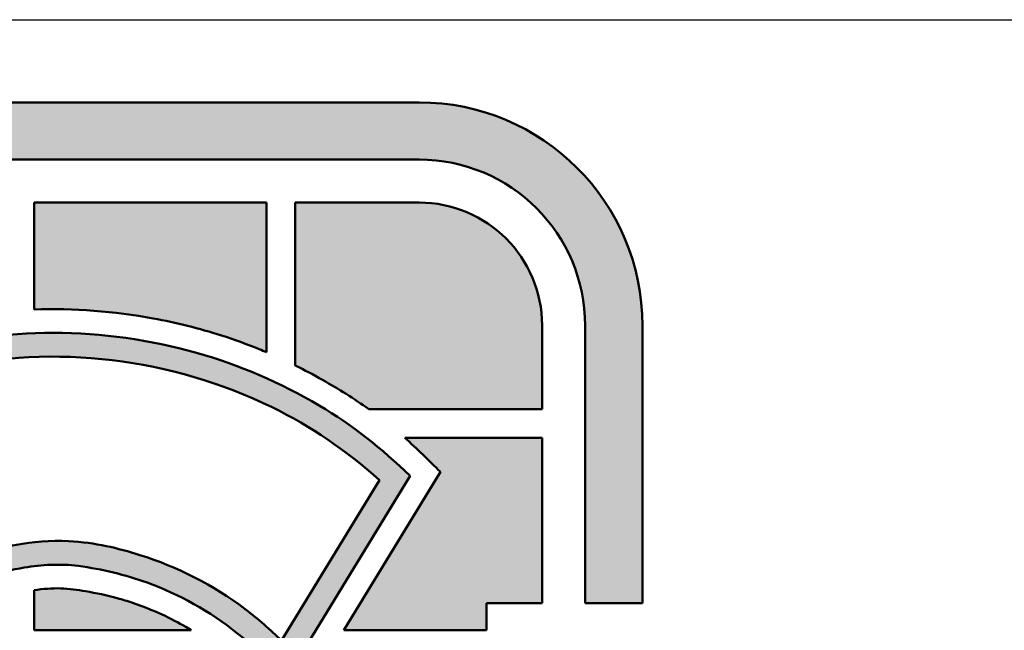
# Model space of a CAD drawing. Header units: inches. Extents: x 24 to 1128, y -94 to 748.
# Tile 361 of 546: x 926.22 to 939.88, y 83.52 to 92. Entities that reach past the tile are written whole.
import ezdxf
from ezdxf.enums import TextEntityAlignment as Align

# ---------------------------------------------------------------- set-up
doc = ezdxf.new("R2010")
doc.units = ezdxf.units.IN
doc.header["$LTSCALE"] = 32
doc.header["$MEASUREMENT"] = 0
doc.layers.add('No Plot', color=7, linetype='Continuous', lineweight=25, plot=False)
doc.layers.add('Title (ANSI)', color=7, linetype='Continuous', lineweight=50)
doc.styles.get("Standard").update_dxf_attribs({"font": 'arial.ttf'})

# ---------------------------------------------------------------- blocks, each defined once
blk = doc.blocks.new('Title Blocks SB TITLE-KS')
at = {"lineweight": 25}
h = blk.add_hatch(color=256, dxfattribs=at)
edge = h.paths.add_edge_path()
edge.add_arc((48.40152, 4.51475), 0.09685, 0, 90)
edge.add_line((48.40152, 4.61161), (48.05526, 4.61161))
edge.add_arc((48.05526, 4.51475), 0.09685, 90, 180)
edge.add_line((47.95841, 4.51475), (47.95841, 4.0462))
edge.add_arc((48.05526, 4.0462), 0.09685, 180, 270)
edge.add_line((48.05526, 3.94935), (48.40152, 3.94935))
edge.add_arc((48.40152, 4.0462), 0.09685, 270, 360)
edge.add_line((48.49837, 4.0462), (48.49837, 4.14159))
edge.add_spline(control_points=[(48.49837, 4.14159), (48.49674, 4.14216), (48.49127, 4.14423), (48.48285, 4.1482), (48.47639, 4.15214), (48.47352, 4.15405)], knot_values=[0.312367, 0.312367, 0.312367, 0.312367, 0.32717, 0.362458, 0.391961, 0.391961, 0.391961, 0.391961], degree=3, periodic=0)
edge.add_line((48.47352, 4.15405), (48.47352, 4.0462))
edge.add_arc((48.40152, 4.0462), 0.07201, -90, 0, ccw=False)
edge.add_line((48.40152, 3.9742), (48.05526, 3.9742))
edge.add_arc((48.05526, 4.0462), 0.07201, 180, 270, ccw=False)
edge.add_line((47.98326, 4.0462), (47.98326, 4.51475))
edge.add_arc((48.05526, 4.51475), 0.07201, 90, 180, ccw=False)
edge.add_line((48.05526, 4.58676), (48.40152, 4.58676))
edge.add_arc((48.40152, 4.51475), 0.07201, 0, 90, ccw=False)
edge.add_line((48.47352, 4.51475), (48.47352, 4.39432))
edge.add_line((48.47352, 4.39432), (48.49837, 4.39432))
edge.add_line((48.49837, 4.39432), (48.49837, 4.51475))
h = blk.add_hatch(color=256, dxfattribs=at)
edge = h.paths.add_edge_path()
edge.add_spline(control_points=[(48.2346, 4.52172), (48.2519, 4.52231), (48.27949, 4.52021), (48.31182, 4.51215), (48.32792, 4.5063), (48.33436, 4.50362), (48.33542, 4.50317)], knot_values=[263.186592, 263.186592, 263.186592, 263.186592, 411.361864, 498.25492, 548.143288, 558.029907, 558.029907, 558.029907, 558.029907], degree=3, periodic=0)
edge.add_line((48.33542, 4.50317), (48.33542, 4.56813))
edge.add_line((48.33542, 4.56813), (48.2346, 4.56813))
edge.add_line((48.2346, 4.56813), (48.2346, 4.52172))
h = blk.add_hatch(color=256, dxfattribs=at)
edge = h.paths.add_edge_path()
edge.add_line((48.40152, 4.56813), (48.34784, 4.56813))
edge.add_line((48.34784, 4.56813), (48.34784, 4.49744))
edge.add_spline(control_points=[(48.34784, 4.49744), (48.35186, 4.49545), (48.36281, 4.48964), (48.37335, 4.48304), (48.37979, 4.47845)], knot_values=[118.029972, 118.029972, 118.029972, 118.029972, 156.424325, 224.112696, 224.112696, 224.112696, 224.112696], degree=3, periodic=0)
edge.add_line((48.37979, 4.47845), (48.45489, 4.47845))
edge.add_line((48.45489, 4.47845), (48.45489, 4.51475))
edge.add_arc((48.40152, 4.51475), 0.05337, 0, 90)
h = blk.add_hatch(color=256, dxfattribs=at)
edge = h.paths.add_edge_path(flags=0)
edge.add_line((48.12203, 4.19792), (48.07237, 4.12468))
edge.add_spline(control_points=[(48.07237, 4.12468), (48.08389, 4.11436), (48.09548, 4.10497), (48.1369, 4.07786), (48.17135, 4.06544), (48.24063, 4.05715), (48.276, 4.06176), (48.33855, 4.08984), (48.36454, 4.11294), (48.39253, 4.17257), (48.39486, 4.20835), (48.37856, 4.25428), (48.36942, 4.26818), (48.3454, 4.29168), (48.33089, 4.3011), (48.29802, 4.31591), (48.27935, 4.32222), (48.25363, 4.33182), (48.24634, 4.33454), (48.23533, 4.33884), (48.23162, 4.34033), (48.224, 4.34352), (48.22001, 4.34514), (48.21321, 4.34882), (48.21091, 4.3502), (48.20638, 4.35343), (48.20447, 4.35505), (48.20197, 4.35724), (48.20106, 4.35808), (48.199, 4.36015), (48.19699, 4.36238), (48.19312, 4.3686), (48.19131, 4.37405), (48.18977, 4.38455), (48.19071, 4.39197), (48.19852, 4.40627), (48.20538, 4.41189), (48.21682, 4.41762), (48.22254, 4.41883), (48.23386, 4.42083), (48.24174, 4.42163), (48.26144, 4.42055), (48.27079, 4.41817), (48.2967, 4.41012), (48.31235, 4.40213), (48.33186, 4.38735), (48.33705, 4.38273), (48.34187, 4.37809)], knot_values=[-2.611226, -2.611226, -2.611226, -2.611226, -2.473136, -2.473136, -2.145661, -2.145661, -1.818185, -1.818185, -1.490709, -1.490709, -1.163233, -1.163233, -0.99479, -0.99479, -0.826346, -0.826346, -0.657902, -0.657902, -0.591756, -0.591756, -0.558682, -0.558682, -0.525609, -0.525609, -0.510315, -0.510315, -0.49502, -0.49502, -0.487373, -0.487373, -0.479726, -0.479726, -0.467251, -0.467251, -0.439818, -0.439818, -0.412386, -0.412386, -0.379958, -0.379958, -0.329557, -0.329557, -0.253484, -0.253484, -0.126742, -0.126742, -0.073489, -0.073489, -0.073489, -0.073489], degree=3, periodic=0)
edge.add_line((48.34187, 4.37809), (48.38437, 4.44768))
edge.add_spline(control_points=[(48.38437, 4.44768), (48.36984, 4.46058), (48.35492, 4.47092), (48.31603, 4.48994), (48.29255, 4.49679), (48.2444, 4.50262), (48.21998, 4.50151), (48.16496, 4.4877), (48.13463, 4.47054), (48.09741, 4.42244), (48.08876, 4.39067), (48.09406, 4.32612), (48.11238, 4.29672), (48.16204, 4.2633), (48.18843, 4.25407), (48.22454, 4.24123), (48.23339, 4.23805), (48.24908, 4.23194), (48.25609, 4.22915), (48.26707, 4.22317), (48.27011, 4.22144), (48.27824, 4.21571), (48.28291, 4.21157), (48.2898, 4.19909), (48.29087, 4.19254), (48.29065, 4.17731), (48.28581, 4.16628), (48.27312, 4.15344), (48.26581, 4.1499), (48.2526, 4.1455), (48.24636, 4.14453), (48.22631, 4.14321), (48.21314, 4.14575), (48.18202, 4.15533), (48.16451, 4.164), (48.1386, 4.18235), (48.12988, 4.19017), (48.12203, 4.19792)], knot_values=[-2.555229, -2.555229, -2.555229, -2.555229, -2.376769, -2.376769, -2.149637, -2.149637, -1.922505, -1.922505, -1.607123, -1.607123, -1.30312, -1.30312, -0.964844, -0.964844, -0.715304, -0.715304, -0.636453, -0.636453, -0.578469, -0.578469, -0.548739, -0.548739, -0.524389, -0.524389, -0.500038, -0.500038, -0.459859, -0.459859, -0.419679, -0.419679, -0.3795, -0.3795, -0.289027, -0.289027, -0.136823, -0.136823, -0.048673, -0.048673, -0.048673, -0.048673], degree=3, periodic=0)
edge = h.paths.add_edge_path()
edge.add_spline(control_points=[(48.05877, 4.12306), (48.07642, 4.10673), (48.09429, 4.09204), (48.15847, 4.05615), (48.21024, 4.0445), (48.30856, 4.0583), (48.35637, 4.08425), (48.3931, 4.14568), (48.39985, 4.16802), (48.4022, 4.21363), (48.39794, 4.23653), (48.37732, 4.2766), (48.36106, 4.293), (48.32242, 4.31816), (48.29987, 4.32565), (48.2689, 4.33717), (48.26094, 4.34013), (48.2448, 4.34624), (48.23696, 4.34925), (48.22466, 4.35454), (48.22049, 4.35639), (48.21433, 4.36041), (48.21255, 4.36178), (48.20944, 4.36445), (48.20838, 4.36534), (48.20455, 4.36933), (48.20203, 4.37377), (48.20045, 4.38177), (48.2006, 4.38505), (48.20342, 4.39561), (48.20846, 4.40147), (48.21976, 4.40787), (48.22523, 4.40882), (48.23771, 4.41095), (48.2462, 4.41144), (48.26434, 4.40899), (48.27395, 4.40669), (48.29761, 4.3981), (48.31075, 4.39075), (48.33042, 4.3751), (48.33723, 4.36826), (48.34385, 4.36145)], knot_values=[0.037533, 0.037533, 0.037533, 0.037533, 0.245712, 0.245712, 0.69376, 0.69376, 1.141808, 1.141808, 1.351168, 1.351168, 1.560529, 1.560529, 1.769889, 1.769889, 1.97925, 1.97925, 2.052495, 2.052495, 2.125741, 2.125741, 2.160647, 2.160647, 2.175364, 2.175364, 2.190081, 2.190081, 2.204798, 2.204798, 2.226856, 2.226856, 2.25866, 2.25866, 2.299207, 2.299207, 2.357342, 2.357342, 2.438939, 2.438939, 2.556981, 2.556981, 2.637491, 2.637491, 2.637491, 2.637491], degree=3, periodic=0)
edge.add_line((48.34385, 4.36145), (48.39766, 4.44957))
edge.add_spline(control_points=[(48.39766, 4.44957), (48.38525, 4.46139), (48.37272, 4.47156), (48.34147, 4.4899), (48.32364, 4.49766), (48.26483, 4.51421), (48.22114, 4.51509), (48.15046, 4.49178), (48.12138, 4.47317), (48.08532, 4.4202), (48.07761, 4.38649), (48.08465, 4.32746), (48.09673, 4.30286), (48.13207, 4.26884), (48.15172, 4.25791), (48.19505, 4.24018), (48.21726, 4.23329), (48.2482, 4.22115), (48.25622, 4.21779), (48.26789, 4.21032), (48.27184, 4.20824), (48.27987, 4.19697), (48.28078, 4.19046), (48.27987, 4.17908), (48.27697, 4.17256), (48.26952, 4.16416), (48.26482, 4.16119), (48.25583, 4.15723), (48.25129, 4.15605), (48.23437, 4.15321), (48.22193, 4.15456), (48.19929, 4.16046), (48.18886, 4.16469), (48.16147, 4.17777), (48.14516, 4.18953), (48.12778, 4.20666), (48.12415, 4.21045), (48.12058, 4.21423)], knot_values=[0.02353, 0.02353, 0.02353, 0.02353, 0.173405, 0.173405, 0.346811, 0.346811, 0.721067, 0.721067, 1.018589, 1.018589, 1.316111, 1.316111, 1.56375, 1.56375, 1.767978, 1.767978, 1.972206, 1.972206, 2.042372, 2.042372, 2.075171, 2.075171, 2.10797, 2.10797, 2.140769, 2.140769, 2.173568, 2.173568, 2.206366, 2.206366, 2.298331, 2.298331, 2.390296, 2.390296, 2.545872, 2.545872, 2.590393, 2.590393, 2.590393, 2.590393], degree=3, periodic=0)
edge.add_line((48.12058, 4.21423), (48.05877, 4.12306))
h = blk.add_hatch(color=256, dxfattribs=at)
edge = h.paths.add_edge_path()
edge.add_line((48.36888, 4.38257), (48.43083, 4.38257))
edge.add_line((48.43083, 4.38257), (48.43083, 4.39432))
edge.add_line((48.43083, 4.39432), (48.45489, 4.39432))
edge.add_line((48.45489, 4.39432), (48.45489, 4.46603))
edge.add_line((48.45489, 4.46603), (48.39536, 4.46603))
edge.add_spline(control_points=[(48.39536, 4.46603), (48.40067, 4.46129), (48.40573, 4.45626), (48.4108, 4.45122)], knot_values=[0, 0, 0, 0, 61.102548, 61.102548, 61.102548, 61.102548], degree=3, periodic=0)
edge.add_line((48.4108, 4.45122), (48.36888, 4.38257))
h = blk.add_hatch(color=256, dxfattribs=at)
edge = h.paths.add_edge_path()
edge.add_spline(control_points=[(48.30278, 4.38257), (48.29961, 4.3845), (48.29139, 4.38901), (48.28056, 4.39348), (48.26845, 4.39721), (48.25804, 4.39937), (48.24595, 4.40116), (48.23844, 4.40046), (48.2346, 4.39989)], knot_values=[0.164122, 0.164122, 0.164122, 0.164122, 0.195905, 0.244345, 0.264296, 0.304404, 0.335406, 0.3686, 0.3686, 0.3686, 0.3686], degree=3, periodic=0)
edge.add_line((48.2346, 4.39989), (48.2346, 4.38257))
edge.add_line((48.2346, 4.38257), (48.30278, 4.38257))
at = {"layer": 'No Plot', "color": 7, "linetype": 'Continuous', "lineweight": 25}
for p, q in [((48.05526, 4.61161), (48.40152, 4.61161)), ((48.05526, 4.58676), (48.40152, 4.58676)), ((48.2346, 4.52172), (48.2346, 4.56813)), ((48.33542, 4.56813), (48.2346, 4.56813)), ((48.33542, 4.50317), (48.33542, 4.56813)), ((48.34784, 4.56813), (48.40152, 4.56813)), ((48.34784, 4.49744), (48.34784, 4.56813)), ((48.45489, 4.51475), (48.45489, 4.47845)), ((48.47352, 4.51475), (48.47352, 4.39432)), ((48.49837, 4.51475), (48.49837, 4.39432)), ((48.37979, 4.47845), (48.45489, 4.47845)), ((48.39536, 4.46603), (48.45489, 4.46603)), ((48.45489, 4.39432), (48.45489, 4.46603)), ((48.39766, 4.44957), (48.34385, 4.36145)), ((48.4108, 4.45122), (48.36888, 4.38257)), ((48.38437, 4.44768), (48.34187, 4.37809)), ((48.2346, 4.38257), (48.2346, 4.39989)), ((48.45489, 4.39432), (48.43083, 4.39432)), ((48.43083, 4.39432), (48.43083, 4.38257)), ((48.49837, 4.39432), (48.47352, 4.39432)), ((48.2346, 4.38257), (48.30278, 4.38257)), ((48.36888, 4.38257), (48.43083, 4.38257))]:
    blk.add_line(p, q, dxfattribs=at)
for radius in [0.09685, 0.07201, 0.05337]:
    blk.add_arc((48.40152, 4.51475), radius, 0, 90, dxfattribs=at)
for points, knots in [([(48.33542, 4.50317), (48.33436, 4.50362), (48.32792, 4.5063), (48.31182, 4.51215), (48.27949, 4.52021), (48.2519, 4.52231), (48.2346, 4.52172)], [263.186592, 263.186592, 263.186592, 263.186592, 273.073211, 322.961578, 409.854634, 558.029907, 558.029907, 558.029907, 558.029907]), ([(48.39766, 4.44957), (48.38525, 4.46139), (48.37272, 4.47156), (48.34147, 4.4899), (48.32364, 4.49766), (48.26483, 4.51421), (48.22114, 4.51509), (48.15046, 4.49178), (48.12138, 4.47317), (48.08532, 4.4202), (48.07761, 4.38649), (48.08465, 4.32746), (48.09673, 4.30286), (48.13207, 4.26884), (48.15172, 4.25791), (48.19505, 4.24018), (48.21726, 4.23329), (48.2482, 4.22115), (48.25622, 4.21779), (48.26789, 4.21032), (48.27184, 4.20824), (48.27987, 4.19697), (48.28078, 4.19046), (48.27987, 4.17908), (48.27697, 4.17256), (48.26952, 4.16416), (48.26482, 4.16119), (48.25583, 4.15723), (48.25129, 4.15605), (48.23437, 4.15321), (48.22193, 4.15456), (48.19929, 4.16046), (48.18886, 4.16469), (48.16147, 4.17777), (48.14516, 4.18953), (48.12778, 4.20666), (48.12415, 4.21045), (48.12058, 4.21423)], [0.02353, 0.02353, 0.02353, 0.02353, 0.173405, 0.173405, 0.346811, 0.346811, 0.721067, 0.721067, 1.018589, 1.018589, 1.316111, 1.316111, 1.56375, 1.56375, 1.767978, 1.767978, 1.972206, 1.972206, 2.042372, 2.042372, 2.075171, 2.075171, 2.10797, 2.10797, 2.140769, 2.140769, 2.173568, 2.173568, 2.206366, 2.206366, 2.298331, 2.298331, 2.390296, 2.390296, 2.545872, 2.545872, 2.590393, 2.590393, 2.590393, 2.590393]), ([(48.38437, 4.44768), (48.36984, 4.46058), (48.35492, 4.47092), (48.31603, 4.48994), (48.29255, 4.49679), (48.2444, 4.50262), (48.21998, 4.50151), (48.16496, 4.4877), (48.13463, 4.47054), (48.09741, 4.42244), (48.08876, 4.39067), (48.09406, 4.32612), (48.11238, 4.29672), (48.16204, 4.2633), (48.18843, 4.25407), (48.22454, 4.24123), (48.23339, 4.23805), (48.24908, 4.23194), (48.25609, 4.22915), (48.26707, 4.22317), (48.27011, 4.22144), (48.27824, 4.21571), (48.28291, 4.21157), (48.2898, 4.19909), (48.29087, 4.19254), (48.29065, 4.17731), (48.28581, 4.16628), (48.27312, 4.15344), (48.26581, 4.1499), (48.2526, 4.1455), (48.24636, 4.14453), (48.22631, 4.14321), (48.21314, 4.14575), (48.18202, 4.15533), (48.16451, 4.164), (48.1386, 4.18235), (48.12988, 4.19017), (48.12203, 4.19792)], [0.048673, 0.048673, 0.048673, 0.048673, 0.227132, 0.227132, 0.454264, 0.454264, 0.681396, 0.681396, 0.996778, 0.996778, 1.300781, 1.300781, 1.639057, 1.639057, 1.888597, 1.888597, 1.967449, 1.967449, 2.025432, 2.025432, 2.055162, 2.055162, 2.079512, 2.079512, 2.103863, 2.103863, 2.144043, 2.144043, 2.184222, 2.184222, 2.224401, 2.224401, 2.314875, 2.314875, 2.467078, 2.467078, 2.555229, 2.555229, 2.555229, 2.555229]), ([(48.37979, 4.47845), (48.37335, 4.48304), (48.36281, 4.48964), (48.35186, 4.49545), (48.34784, 4.49744)], [118.029972, 118.029972, 118.029972, 118.029972, 185.718343, 224.112696, 224.112696, 224.112696, 224.112696]), ([(48.34187, 4.37809), (48.33705, 4.38273), (48.33186, 4.38735), (48.31235, 4.40213), (48.2967, 4.41012), (48.27079, 4.41817), (48.26144, 4.42055), (48.24174, 4.42163), (48.23386, 4.42083), (48.22254, 4.41883), (48.21682, 4.41762), (48.20538, 4.41189), (48.19852, 4.40627), (48.19071, 4.39197), (48.18977, 4.38455), (48.19131, 4.37405), (48.19312, 4.3686), (48.19699, 4.36238), (48.199, 4.36015), (48.20106, 4.35808), (48.20197, 4.35724), (48.20447, 4.35505), (48.20638, 4.35343), (48.21091, 4.3502), (48.21321, 4.34882), (48.22001, 4.34514), (48.224, 4.34352), (48.23162, 4.34033), (48.23533, 4.33884), (48.24634, 4.33454), (48.25363, 4.33182), (48.27935, 4.32222), (48.29802, 4.31591), (48.33089, 4.3011), (48.3454, 4.29168), (48.36942, 4.26818), (48.37856, 4.25428), (48.39486, 4.20835), (48.39253, 4.17257), (48.36454, 4.11294), (48.33855, 4.08984), (48.276, 4.06176), (48.24063, 4.05715), (48.17135, 4.06544), (48.1369, 4.07786), (48.09548, 4.10497), (48.08389, 4.11436), (48.07237, 4.12468)], [0.073489, 0.073489, 0.073489, 0.073489, 0.126742, 0.126742, 0.253484, 0.253484, 0.329557, 0.329557, 0.379958, 0.379958, 0.412386, 0.412386, 0.439818, 0.439818, 0.467251, 0.467251, 0.479726, 0.479726, 0.487373, 0.487373, 0.49502, 0.49502, 0.510315, 0.510315, 0.525609, 0.525609, 0.558682, 0.558682, 0.591756, 0.591756, 0.657902, 0.657902, 0.826346, 0.826346, 0.99479, 0.99479, 1.163233, 1.163233, 1.490709, 1.490709, 1.818185, 1.818185, 2.145661, 2.145661, 2.473136, 2.473136, 2.611226, 2.611226, 2.611226, 2.611226]), ([(48.34385, 4.36145), (48.33723, 4.36826), (48.33042, 4.3751), (48.31075, 4.39075), (48.29761, 4.3981), (48.27395, 4.40669), (48.26434, 4.40899), (48.2462, 4.41144), (48.23771, 4.41095), (48.22523, 4.40882), (48.21976, 4.40787), (48.20846, 4.40147), (48.20342, 4.39561), (48.2006, 4.38505), (48.20045, 4.38177), (48.20203, 4.37377), (48.20455, 4.36933), (48.20838, 4.36534), (48.20944, 4.36445), (48.21255, 4.36178), (48.21433, 4.36041), (48.22049, 4.35639), (48.22466, 4.35454), (48.23696, 4.34925), (48.2448, 4.34624), (48.26094, 4.34013), (48.2689, 4.33717), (48.29987, 4.32565), (48.32242, 4.31816), (48.36106, 4.293), (48.37732, 4.2766), (48.39794, 4.23653), (48.4022, 4.21363), (48.39985, 4.16802), (48.3931, 4.14568), (48.35637, 4.08425), (48.30856, 4.0583), (48.21024, 4.0445), (48.15847, 4.05615), (48.09429, 4.09204), (48.07642, 4.10673), (48.05877, 4.12306)], [0.037533, 0.037533, 0.037533, 0.037533, 0.118042, 0.118042, 0.236085, 0.236085, 0.317682, 0.317682, 0.375817, 0.375817, 0.416364, 0.416364, 0.448168, 0.448168, 0.470226, 0.470226, 0.484943, 0.484943, 0.499659, 0.499659, 0.514376, 0.514376, 0.549283, 0.549283, 0.622528, 0.622528, 0.695774, 0.695774, 0.905134, 0.905134, 1.114495, 1.114495, 1.323855, 1.323855, 1.533216, 1.533216, 1.981264, 1.981264, 2.429311, 2.429311, 2.637491, 2.637491, 2.637491, 2.637491]), ([(48.30278, 4.38257), (48.29961, 4.3845), (48.29139, 4.38901), (48.28056, 4.39348), (48.26845, 4.39721), (48.25804, 4.39937), (48.24595, 4.40116), (48.23844, 4.40046), (48.2346, 4.39989)], [0.1641219, 0.1641219, 0.1641219, 0.1641219, 0.195905, 0.244345, 0.2642962, 0.3044041, 0.3354061, 0.3686005, 0.3686005, 0.3686005, 0.3686005])]:
    blk.add_open_spline(points, degree=3, knots=knots, dxfattribs=at)
blk.add_open_spline([(48.4108, 4.45122), (48.40573, 4.45626), (48.40067, 4.46129), (48.39536, 4.46603)], degree=3, dxfattribs=at)
at = {"layer": 'Title (ANSI)', "lineweight": 25}
blk.add_line((47.78393, 4.64749), (54.53393, 4.64749), dxfattribs=at)
blk.add_line((47.78393, 4.64749), (54.53393, 4.64749), dxfattribs=at)
at = {"layer": 'Title (ANSI)'}
for p, q in [((48.40152, 4.61161), (48.05526, 4.61161)), ((48.05526, 4.58676), (48.40152, 4.58676)), ((48.33542, 4.56813), (48.2346, 4.56813)), ((48.2346, 4.56813), (48.2346, 4.52172)), ((48.33542, 4.50317), (48.33542, 4.56813)), ((48.40152, 4.56813), (48.34784, 4.56813)), ((48.34784, 4.56813), (48.34784, 4.49744)), ((48.45489, 4.47845), (48.45489, 4.51475)), ((48.47352, 4.51475), (48.47352, 4.39432)), ((48.49837, 4.39432), (48.49837, 4.51475)), ((48.37979, 4.47845), (48.45489, 4.47845)), ((48.45489, 4.46603), (48.39536, 4.46603)), ((48.45489, 4.39432), (48.45489, 4.46603)), ((48.34385, 4.36145), (48.39766, 4.44957)), ((48.4108, 4.45122), (48.36888, 4.38257)), ((48.38437, 4.44768), (48.34187, 4.37809)), ((48.2346, 4.39989), (48.2346, 4.38257)), ((48.43083, 4.38257), (48.43083, 4.39432)), ((48.43083, 4.39432), (48.45489, 4.39432)), ((48.47352, 4.39432), (48.49837, 4.39432)), ((48.2346, 4.38257), (48.30278, 4.38257)), ((48.36888, 4.38257), (48.43083, 4.38257))]:
    blk.add_line(p, q, dxfattribs=at)
for radius in [0.09685, 0.07201, 0.05337]:
    blk.add_arc((48.40152, 4.51475), radius, 0, 90, dxfattribs=at)
for points, knots in [([(48.2346, 4.52172), (48.2519, 4.52231), (48.27949, 4.52021), (48.31182, 4.51215), (48.32792, 4.5063), (48.33436, 4.50362), (48.33542, 4.50317)], [263.186592, 263.186592, 263.186592, 263.186592, 411.361864, 498.25492, 548.143288, 558.029907, 558.029907, 558.029907, 558.029907]), ([(48.39766, 4.44957), (48.38525, 4.46139), (48.37272, 4.47156), (48.34147, 4.4899), (48.32364, 4.49766), (48.26483, 4.51421), (48.22114, 4.51509), (48.15046, 4.49178), (48.12138, 4.47317), (48.08532, 4.4202), (48.07761, 4.38649), (48.08465, 4.32746), (48.09673, 4.30286), (48.13207, 4.26884), (48.15172, 4.25791), (48.19505, 4.24018), (48.21726, 4.23329), (48.2482, 4.22115), (48.25622, 4.21779), (48.26789, 4.21032), (48.27184, 4.20824), (48.27987, 4.19697), (48.28078, 4.19046), (48.27987, 4.17908), (48.27697, 4.17256), (48.26952, 4.16416), (48.26482, 4.16119), (48.25583, 4.15723), (48.25129, 4.15605), (48.23437, 4.15321), (48.22193, 4.15456), (48.19929, 4.16046), (48.18886, 4.16469), (48.16147, 4.17777), (48.14516, 4.18953), (48.12778, 4.20666), (48.12415, 4.21045), (48.12058, 4.21423)], [0.02353, 0.02353, 0.02353, 0.02353, 0.173405, 0.173405, 0.346811, 0.346811, 0.721067, 0.721067, 1.018589, 1.018589, 1.316111, 1.316111, 1.56375, 1.56375, 1.767978, 1.767978, 1.972206, 1.972206, 2.042372, 2.042372, 2.075171, 2.075171, 2.10797, 2.10797, 2.140769, 2.140769, 2.173568, 2.173568, 2.206366, 2.206366, 2.298331, 2.298331, 2.390296, 2.390296, 2.545872, 2.545872, 2.590393, 2.590393, 2.590393, 2.590393]), ([(48.12203, 4.19792), (48.12988, 4.19017), (48.1386, 4.18235), (48.16451, 4.164), (48.18202, 4.15533), (48.21314, 4.14575), (48.22631, 4.14321), (48.24636, 4.14453), (48.2526, 4.1455), (48.26581, 4.1499), (48.27312, 4.15344), (48.28581, 4.16628), (48.29065, 4.17731), (48.29087, 4.19254), (48.2898, 4.19909), (48.28291, 4.21157), (48.27824, 4.21571), (48.27011, 4.22144), (48.26707, 4.22317), (48.25609, 4.22915), (48.24908, 4.23194), (48.23339, 4.23805), (48.22454, 4.24123), (48.18843, 4.25407), (48.16204, 4.2633), (48.11238, 4.29672), (48.09406, 4.32612), (48.08876, 4.39067), (48.09741, 4.42244), (48.13463, 4.47054), (48.16496, 4.4877), (48.21998, 4.50151), (48.2444, 4.50262), (48.29255, 4.49679), (48.31603, 4.48994), (48.35492, 4.47092), (48.36984, 4.46058), (48.38437, 4.44768)], [0.048673, 0.048673, 0.048673, 0.048673, 0.136823, 0.136823, 0.289027, 0.289027, 0.3795, 0.3795, 0.419679, 0.419679, 0.459859, 0.459859, 0.500038, 0.500038, 0.524389, 0.524389, 0.548739, 0.548739, 0.578469, 0.578469, 0.636453, 0.636453, 0.715304, 0.715304, 0.964844, 0.964844, 1.30312, 1.30312, 1.607123, 1.607123, 1.922505, 1.922505, 2.149637, 2.149637, 2.376769, 2.376769, 2.555229, 2.555229, 2.555229, 2.555229]), ([(48.34784, 4.49744), (48.35186, 4.49545), (48.36281, 4.48964), (48.37335, 4.48304), (48.37979, 4.47845)], [118.029972, 118.029972, 118.029972, 118.029972, 156.424325, 224.112696, 224.112696, 224.112696, 224.112696]), ([(48.34187, 4.37809), (48.33705, 4.38273), (48.33186, 4.38735), (48.31235, 4.40213), (48.2967, 4.41012), (48.27079, 4.41817), (48.26144, 4.42055), (48.24174, 4.42163), (48.23386, 4.42083), (48.22254, 4.41883), (48.21682, 4.41762), (48.20538, 4.41189), (48.19852, 4.40627), (48.19071, 4.39197), (48.18977, 4.38455), (48.19131, 4.37405), (48.19312, 4.3686), (48.19699, 4.36238), (48.199, 4.36015), (48.20106, 4.35808), (48.20197, 4.35724), (48.20447, 4.35505), (48.20638, 4.35343), (48.21091, 4.3502), (48.21321, 4.34882), (48.22001, 4.34514), (48.224, 4.34352), (48.23162, 4.34033), (48.23533, 4.33884), (48.24634, 4.33454), (48.25363, 4.33182), (48.27935, 4.32222), (48.29802, 4.31591), (48.33089, 4.3011), (48.3454, 4.29168), (48.36942, 4.26818), (48.37856, 4.25428), (48.39486, 4.20835), (48.39253, 4.17257), (48.36454, 4.11294), (48.33855, 4.08984), (48.276, 4.06176), (48.24063, 4.05715), (48.17135, 4.06544), (48.1369, 4.07786), (48.09548, 4.10497), (48.08389, 4.11436), (48.07237, 4.12468)], [0.073489, 0.073489, 0.073489, 0.073489, 0.126742, 0.126742, 0.253484, 0.253484, 0.329557, 0.329557, 0.379958, 0.379958, 0.412386, 0.412386, 0.439818, 0.439818, 0.467251, 0.467251, 0.479726, 0.479726, 0.487373, 0.487373, 0.49502, 0.49502, 0.510315, 0.510315, 0.525609, 0.525609, 0.558682, 0.558682, 0.591756, 0.591756, 0.657902, 0.657902, 0.826346, 0.826346, 0.99479, 0.99479, 1.163233, 1.163233, 1.490709, 1.490709, 1.818185, 1.818185, 2.145661, 2.145661, 2.473136, 2.473136, 2.611226, 2.611226, 2.611226, 2.611226]), ([(48.05877, 4.12306), (48.07642, 4.10673), (48.09429, 4.09204), (48.15847, 4.05615), (48.21024, 4.0445), (48.30856, 4.0583), (48.35637, 4.08425), (48.3931, 4.14568), (48.39985, 4.16802), (48.4022, 4.21363), (48.39794, 4.23653), (48.37732, 4.2766), (48.36106, 4.293), (48.32242, 4.31816), (48.29987, 4.32565), (48.2689, 4.33717), (48.26094, 4.34013), (48.2448, 4.34624), (48.23696, 4.34925), (48.22466, 4.35454), (48.22049, 4.35639), (48.21433, 4.36041), (48.21255, 4.36178), (48.20944, 4.36445), (48.20838, 4.36534), (48.20455, 4.36933), (48.20203, 4.37377), (48.20045, 4.38177), (48.2006, 4.38505), (48.20342, 4.39561), (48.20846, 4.40147), (48.21976, 4.40787), (48.22523, 4.40882), (48.23771, 4.41095), (48.2462, 4.41144), (48.26434, 4.40899), (48.27395, 4.40669), (48.29761, 4.3981), (48.31075, 4.39075), (48.33042, 4.3751), (48.33723, 4.36826), (48.34385, 4.36145)], [0.037533, 0.037533, 0.037533, 0.037533, 0.245712, 0.245712, 0.69376, 0.69376, 1.141808, 1.141808, 1.351168, 1.351168, 1.560529, 1.560529, 1.769889, 1.769889, 1.97925, 1.97925, 2.052495, 2.052495, 2.125741, 2.125741, 2.160647, 2.160647, 2.175364, 2.175364, 2.190081, 2.190081, 2.204798, 2.204798, 2.226856, 2.226856, 2.25866, 2.25866, 2.299207, 2.299207, 2.357342, 2.357342, 2.438939, 2.438939, 2.556981, 2.556981, 2.637491, 2.637491, 2.637491, 2.637491]), ([(48.30278, 4.38257), (48.29961, 4.3845), (48.29139, 4.38901), (48.28056, 4.39348), (48.26845, 4.39721), (48.25804, 4.39937), (48.24595, 4.40116), (48.23844, 4.40046), (48.2346, 4.39989)], [0.1641219, 0.1641219, 0.1641219, 0.1641219, 0.195905, 0.244345, 0.2642962, 0.3044041, 0.3354061, 0.3686005, 0.3686005, 0.3686005, 0.3686005])]:
    blk.add_open_spline(points, degree=3, knots=knots, dxfattribs=at)
blk.add_open_spline([(48.39536, 4.46603), (48.40067, 4.46129), (48.40573, 4.45626), (48.4108, 4.45122)], degree=3, dxfattribs=at)
at = {"layer": 'Title (ANSI)', "lineweight": 30, "flags": 63}
for tag, p in [('REV._1_#', (41.28393, 4.36624)), ('REV_#1_DATE', (46.03393, 4.36624)), ('REV_#1_DRAWN', (46.53393, 4.36624)), ('REV_#1_APPR', (47.03393, 4.36624)), ('REV_#1_P.M.', (47.53393, 4.36624)), ('REV._2__#', (41.28393, 4.17874)), ('REV_#2_DATE', (46.03393, 4.17874)), ('REV_#2_DRAWN', (46.53393, 4.17874)), ('REV_#2_APPR', (47.03393, 4.17874)), ('REV_#2_P.M.', (47.53393, 4.17874)), ('REV._3_#', (41.28393, 3.99124)), ('REV_#3_DATE', (46.03393, 3.99124)), ('REV_#3_DRAWN', (46.53393, 3.99124)), ('REV_#3_APPR', (47.03393, 3.99124)), ('REV_#3_P.M.', (47.53393, 3.99124)), ('REV._4_#', (41.28393, 3.80374)), ('REV_#4_DATE', (46.03393, 3.80374)), ('REV_#4_DRAWN', (46.53393, 3.80374)), ('REV_#4_APPR', (47.03393, 3.80374)), ('REV_#4_P.M.', (47.53393, 3.80374)), ('REV._5_#', (41.28393, 3.61624)), ('REV_#5_DATE', (46.03393, 3.61624)), ('REV_#5_DRAWN', (46.53393, 3.61624)), ('REV_#5_APPR', (47.03393, 3.61624)), ('REV_#5_P.M.', (47.53393, 3.61624)), ('REV._6_#', (41.28393, 3.42874)), ('REV_#6_DATE', (46.03393, 3.42874)), ('REV_#6_DRAWN', (46.53393, 3.42874)), ('REV_#6_APPR', (47.03393, 3.42874)), ('REV_#6_P.M.', (47.53393, 3.42874))]:
    blk.add_attdef(tag, text='', height=0.08, dxfattribs=at).set_placement(p, align=Align.MIDDLE_CENTER)
for tag, p in [('REVISION_#1_DESCRIPTION', (41.56393, 4.36624)), ('REVISION_#2_DESCRIPTION', (41.56393, 4.17874)), ('REVISION_#3_DESCRIPTION', (41.56393, 3.99124)), ('REVISION_#4_DESCRIPTION', (41.56393, 3.80374)), ('REVISION_#5_DESCRIPTION', (41.56393, 3.61624)), ('REVISION_#6_DESCRIPTION', (41.56393, 3.42874))]:
    blk.add_attdef(tag, text='', height=0.08, dxfattribs=at).set_placement(p, align=Align.MIDDLE_LEFT)
for tag, height, p in [('DRAWING_NAME', 0.125, (51.90893, 3.67999)), ('DRAWING_REV_#', 0.188, (54.28393, 2.79249))]:
    blk.add_attdef(tag, text='', height=height, dxfattribs=at).set_placement(p, align=Align.TOP_CENTER)
for tag, height, p in [('SCALE', 0.1, (53.18893, 2.86749)), ('CONTRACTOR', 0.125, (49.31393, 3.24249)), ('PROJECT', 0.125, (51.93893, 3.24249)), ('DRAWN_BY_DATE', 0.1, (49.31393, 2.55499)), ('DRAWN_BY_INITIAL', 0.1, (49.31393, 2.86749)), ('MODEL_NUMBER', 0.1, (51.93893, 2.86749)), ('APPROVED_BY_INITIAL', 0.1, (50.18893, 2.86749)), ('PROJECT_MANAGER_INITIAL', 0.1, (51.06393, 2.86749)), ('APPROVED_BY_DATE', 0.1, (50.18893, 2.55499)), ('PROJECT_MANAGER_DATE', 0.1, (51.06393, 2.55499)), ('DRAWING_NUMBER', 0.1, (51.93893, 2.55499)), ('SIZE', 0.1, (53.18893, 2.55499))]:
    blk.add_attdef(tag, text='', height=height, dxfattribs=at).set_placement(p, align=Align.TOP_LEFT)

msp = doc.modelspace()

# ---------------------------------------------------------------- block references
at = {"xscale": 32, "yscale": 32, "zscale": 32}
msp.add_blockref('Title Blocks SB TITLE-KS', (-617.08574, -56.71979), dxfattribs=at)

doc.saveas('drawing.dxf')
